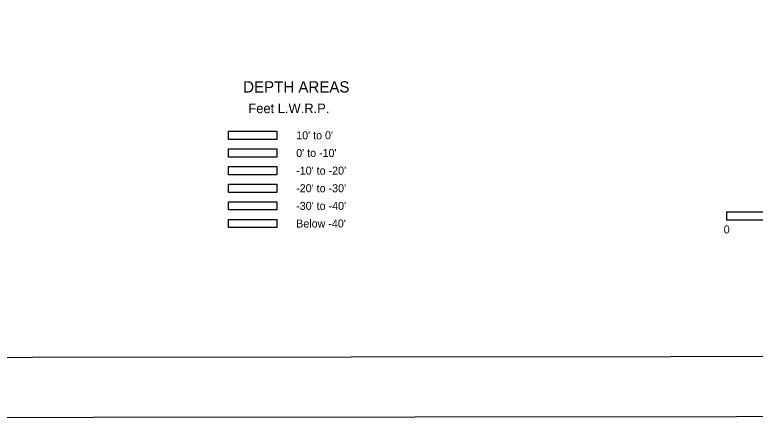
# Model space of a CAD drawing. Extents: x 3297772 to 3335630, y 634068 to 659439.
# Drawn here: x 3307569 to 3315244, y 634651 to 638837 of the extents above; entities that cross this region are included whole.
import ezdxf

# ---------------------------------------------------------------- set-up
doc = ezdxf.new("R2010")
doc.units = 0
for name, color, linetype in [('G-ANNO-NPLT', 7, 'Continuous'), ('V-ANNO-SYMB', 7, 'Continuous'), ('V-TOPO-DPTH', 7, 'Continuous')]:
    doc.layers.add(name, color=color, linetype=linetype)

msp = doc.modelspace()

# ---------------------------------------------------------------- linework, layer by layer
at = {"layer": 'G-ANNO-NPLT'}
msp.add_lwpolyline([(3298379.5, 634651.3), (3335046.2, 634688.6), (3335021.6, 658855.2), (3298355, 658817.9)], close=True, dxfattribs=at)
at = {"layer": 'V-ANNO-SYMB'}
for p, q in [((3314945.8, 636793), (3320225.8, 636798.4)), ((3314945.8, 636793), (3314945.9, 636710)), ((3314945.9, 636710), (3320225.9, 636715.4))]:
    msp.add_line(p, q, dxfattribs=at)
msp.add_lwpolyline([(3301129, 635279.1), (3334212.2, 635312.8), (3334188.9, 658229.3), (3301105.7, 658195.7), (3301129, 635279.1)], dxfattribs=at)
at = {"layer": 'V-TOPO-DPTH'}
for points in [[(3309785.4, 637628.7), (3310285.4, 637628.7), (3310285.4, 637543.7), (3309785.4, 637543.7)], [(3309785.4, 637445.7), (3310285.4, 637445.7), (3310285.4, 637360.7), (3309785.4, 637360.7)], [(3309785.4, 637262.7), (3310285.4, 637262.7), (3310285.4, 637177.7), (3309785.4, 637177.7)], [(3309785.4, 637079.7), (3310285.4, 637079.7), (3310285.4, 636994.7), (3309785.4, 636994.7)], [(3309785.4, 636896.7), (3310285.4, 636896.7), (3310285.4, 636811.7), (3309785.4, 636811.7)], [(3309785.4, 636713.7), (3310285.4, 636713.7), (3310285.4, 636628.7), (3309785.4, 636628.7)]]:
    msp.add_lwpolyline(points, close=True, dxfattribs=at)

# ---------------------------------------------------------------- texts
at = {"layer": 'V-ANNO-SYMB'}
msp.add_text('0', height=83, rotation=0.0583, dxfattribs=at).set_placement((3314917.6, 636568.5))
at = {"layer": 'V-TOPO-DPTH'}
for s, height, rotation, p in [('DEPTH AREAS', 116.7, 0.00001, (3309936.1, 638030.4)), ('Feet L.W.R.P.', 100, 360, (3309989.8, 637816.2)), ("10' to 0'", 83, 360, (3310485.4, 637544.7)), ("0' to -10'", 83, 360, (3310485.4, 637361.7)), ("-10' to -20'", 83, 360, (3310485.4, 637178.7)), ("-20' to -30'", 83, 360, (3310485.4, 636995.7)), ("-30' to -40'", 83, 360, (3310485.4, 636812.7)), ("Below -40'", 83, 360, (3310485.4, 636629.7))]:
    msp.add_text(s, height=height, rotation=rotation, dxfattribs=at).set_placement(p)

doc.saveas('drawing.dxf')
